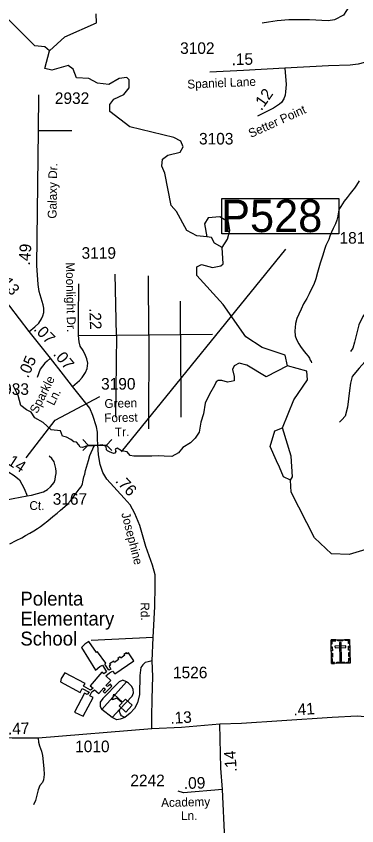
# Model space of a CAD drawing. Extents: x 2082433 to 2279600, y 546599 to 755198.
# Drawn here: x 2144102 to 2147783, y 660438 to 669186 of the extents above; entities that cross this region are included whole.
import ezdxf

# ---------------------------------------------------------------- set-up
doc = ezdxf.new("R2010")
doc.units = 0
for name, color, linetype in [('Exist Cultural Cemetery CELL', 7, 'Continuous'), ('Exist Cultural Educational Facility Elementary CELL', 7, 'Continuous'), ('Exist Cultural Educational Facility Elementary Footprint', 7, 'Continuous'), ('Exist Cultural Educational Facility Elementary Label', 7, 'Continuous'), ('Exist Hydrographic Creek Single Shore', 7, 'Continuous'), ('Exist Hydrographic Lake Shore', 7, 'Continuous'), ('Exist Hydrographic Misc Water Feature', 7, 'Continuous'), ('Exist Road Non-System Type 51', 7, 'Continuous'), ('Exist Road Secondary Mileage Hundredths English Label', 7, 'Continuous'), ('Exist Road Secondary Structure Pipe CELL', 7, 'Continuous'), ('Exist Road Secondary Structure Pipe Number Label', 7, 'Continuous'), ('Exist Road Secondary Type 51 Attributed', 7, 'Continuous'), ('Exist Road Secondary Type 51 Label', 7, 'Continuous'), ('Exist Road Secondary Type 51 Number Label', 7, 'Continuous')]:
    doc.layers.add(name, color=color, linetype=linetype)

msp = doc.modelspace()

# ---------------------------------------------------------------- linework, layer by layer
at = {"layer": 'Exist Cultural Cemetery CELL'}
for points in [[(2147504.2, 662446.3), (2147703.2, 662451), (2147709.2, 662196.4), (2147510.2, 662191.7)], [(2147505.2, 662403), (2147516.6, 662403.2), (2147515.8, 662435.4), (2147556.3, 662436.4), (2147556.1, 662447.5), (2147504.2, 662446.3)], [(2147578.2, 662448), (2147630, 662449.2), (2147630.3, 662437.8), (2147578.5, 662436.6)], [(2147613.9, 662419.5), (2147595.2, 662419.1), (2147600, 662216.4), (2147618.7, 662216.8)], [(2147704.3, 662407.6), (2147693, 662407.4), (2147692.2, 662439.5), (2147651.7, 662438.6), (2147651.4, 662449.7), (2147703.3, 662450.9)], [(2147506.9, 662328.8), (2147505.9, 662372.1), (2147517.3, 662372.4), (2147518.3, 662329.1)], [(2147546.6, 662379.2), (2147547, 662360.5), (2147664.8, 662363.3), (2147664.3, 662382)], [(2147694.6, 662334.3), (2147693.6, 662377.6), (2147705, 662377.9), (2147706, 662334.6)], [(2147696.2, 662268.4), (2147695.1, 662311.7), (2147706.5, 662312), (2147707.6, 662268.7)], [(2147508.5, 662261.6), (2147507.5, 662304.9), (2147518.9, 662305.2), (2147519.9, 662261.9)], [(2147543.3, 662192.5), (2147543, 662204), (2147521, 662203.5), (2147520.1, 662243.9), (2147508.9, 662243.6), (2147510.2, 662191.7)], [(2147676.1, 662195.6), (2147675.9, 662207.1), (2147697.8, 662207.6), (2147696.9, 662248), (2147708, 662248.3), (2147709.2, 662196.4)], [(2147567.4, 662204.5), (2147652.2, 662206.5), (2147652.5, 662195.2), (2147567.7, 662193.1)]]:
    msp.add_lwpolyline(points, close=True, dxfattribs=at)
at = {"layer": 'Exist Cultural Educational Facility Elementary CELL'}
msp.add_lwpolyline([(2145286.8, 661666.7), (2145214.8, 661733.1), (2145246, 661766.9), (2145190.8, 661817.8), (2145141, 661799.6), (2145158, 661861.1), (2145252.5, 661774), (2145283.7, 661807.8), (2145355.7, 661741.5)], close=True, dxfattribs=at)
at = {"layer": 'Exist Cultural Educational Facility Elementary Footprint'}
msp.add_lwpolyline([(2144840.1, 661872.2), (2144730.4, 661667.8), (2144824.9, 661622.4), (2144932.7, 661823), (2144896.8, 661843.8), (2144917.6, 661885.4), (2144947.9, 661908.1), (2144995.1, 661866.5), (2145050, 661928.9), (2145065.1, 661919.5), (2145053.7, 661900.6), (2145040.5, 661889.2), (2145061.3, 661870.3), (2145137, 661947.9), (2145119.9, 661968.7), (2145101, 661951.7), (2145080.2, 661944.1), (2145072.7, 661957.3), (2145125.6, 662006.5), (2145068.9, 662059.5), (2145108.6, 662091.7), (2145142.6, 662108.7), (2145167.2, 662080.3), (2145372.4, 662222.3), (2145315.7, 662305.5), (2145302.4, 662298), (2145294.9, 662307.4), (2145266.5, 662290.4), (2145275.9, 662280.9), (2145234.3, 662250.7), (2145226.8, 662263.9), (2145200.3, 662245), (2145207.9, 662233.6), (2145164.4, 662203.4), (2145156.8, 662216.6), (2145109.5, 662188.2), (2145120.9, 662173.1), (2145105.8, 662161.7), (2145124.7, 662129.5), (2145102, 662118.2), (2145058.5, 662186.3), (2145069.8, 662193.9), (2144980.9, 662316.9), (2144969.6, 662311.2), (2144888.3, 662428.6), (2144844.8, 662400.2), (2144807, 662366.1), (2144960.1, 662120.1), (2145005.5, 662159.8), (2145033.9, 662175), (2145079.3, 662101.2), (2145049, 662078.5), (2145026.3, 662097.4), (2144899.6, 661951.7), (2144933.7, 661927.1), (2144905.3, 661904.3), (2144827.8, 661946), (2144846.7, 661974.4), (2144629.2, 662089.8), (2144589.5, 662031.1), (2144581.9, 661993.3), (2144791.8, 661879.7), (2144816.4, 661923.3), (2144892.1, 661883.5), (2144869.4, 661857)], close=True, dxfattribs=at)
at = {"layer": 'Exist Hydrographic Creek Single Shore'}
for points in [[(2144461.7, 668811.8), (2144411.6, 668854.9), (2144303.8, 668867.5), (2143993.8, 669175.6), (2143668.8, 669224.8)], [(2144461.7, 668811.8), (2144627.8, 668962.5), (2144968.8, 669113.1), (2144967.8, 669211.5)], [(2146161.8, 666802.4), (2146053.7, 666811.2), (2145944.8, 666869.1), (2145835.7, 667074.7), (2145776.7, 667141.5), (2145708.8, 667490.6), (2145674.8, 667566.8), (2145682.8, 667642.1), (2145740.8, 667683.5), (2145874.7, 667716.9), (2145907.7, 667775.2), (2145882.7, 667834.8), (2145806.9, 667875.7), (2145331.7, 667990.3), (2145114.8, 668155.6), (2145113.8, 668231), (2145155.8, 668289.2), (2145263.9, 668339.5), (2145321.7, 668413.7), (2145324.5, 668497.7), (2145298, 668524.2), (2145215.3, 668514.3), (2145104.8, 668447.7), (2144979.9, 668463.3), (2144887.8, 668511.2), (2144754.7, 668520.4), (2144715.9, 668613.5), (2144662.9, 668653.5), (2144487.8, 668601.3), (2144412.7, 668619.2), (2144461.7, 668811.8)], [(2147033.6, 665406.9), (2147008.6, 665522.2), (2146758.7, 665606), (2146582.7, 665721.2), (2146339.8, 666070.5), (2146054.7, 666384.7), (2146054.7, 666476.5), (2146104.8, 666501.8), (2146221.6, 666469.9), (2146312.7, 666487.6), (2146337.7, 666510.1), (2146328.7, 666687.5)], [(2147033.6, 665406.9), (2146801.7, 665290.3), (2146595, 665417.1), (2146511.5, 665437.2), (2146456.8, 665408.4), (2146440.9, 665369.5), (2146456.8, 665294.7), (2146456.8, 665247.1), (2146425.1, 665238.5), (2146384.8, 665231.3), (2146325.7, 665250), (2146285.4, 665250), (2146262.4, 665234.2), (2146246.5, 665195.3), (2146190.4, 665101.7), (2146144.3, 665005.2), (2146127, 664890), (2146096.8, 664800.7), (2146079.5, 664689.8), (2146036.3, 664627.9), (2145984.4, 664576.1), (2145902.3, 664524.2), (2145854.8, 664468.1), (2145782.8, 664429.2), (2145699.3, 664432.1), (2145641.7, 664436.4), (2145568.3, 664432.1), (2145418.5, 664432.1), (2145373.9, 664433.5), (2145335, 664440.7), (2145300.4, 664479.6), (2145239.9, 664488.2), (2145192.4, 664519.9), (2145172.2, 664508.4), (2145178.6, 664481.7), (2145169.4, 664465.2), (2145152.6, 664459.6), (2145109.7, 664477.8), (2145088.7, 664488.2), (2145077.2, 664501.2), (2145074.3, 664535.8), (2145030.3, 664555.8), (2144951.1, 664545.4), (2144857.5, 664540), (2144817, 664524.6), (2144794.9, 664528.5), (2144780.6, 664555.8), (2144754.6, 664584.5), (2144723.4, 664585.8), (2144690.9, 664613.1), (2144644, 664639.1), (2144602.4, 664649.5), (2144582.2, 664705.9), (2144480.6, 664716.6), (2144392.3, 664796.8), (2144302.5, 664845.4), (2144265, 664907.3), (2144214.6, 664931.8), (2144152.9, 664979.9), (2144123.9, 665086.7), (2144072.2, 665188)], [(2146978.7, 664738.8), (2147102.7, 665041.4), (2147250.8, 665258.1), (2147242.8, 665350.2), (2147033.6, 665406.9)], [(2144034.4, 663484.7), (2144102.1, 663521.1), (2144162, 663551.3), (2144201.7, 663573.3), (2144247.7, 663599.6), (2144291.6, 663625.8), (2144333.8, 663651.9), (2144365.2, 663671.9), (2144397.4, 663696.2), (2144444.9, 663734.4), (2144499.1, 663778.6), (2144543, 663815), (2144580.5, 663846.9), (2144626.2, 663887.1), (2144658.2, 663915.1), (2144688.1, 663949.1), (2144719.7, 663991.4), (2144749.9, 664031.4), (2144783.7, 664073.8), (2144803.2, 664101.7), (2144819.2, 664131.7), (2144822.9, 664153.8), (2144827.2, 664173.9), (2144834.7, 664210), (2144842.9, 664238), (2144852.6, 664275.9), (2144882.1, 664386.2), (2144897.9, 664438.2), (2144944.9, 664545)], [(2149019.1, 664474.6), (2149000, 664446.7), (2148964, 664298.5), (2148912.5, 664131.1), (2148788.1, 663968), (2148698, 663877.8), (2148565.6, 663781.4), (2148374.7, 663647.6), (2148058.7, 663476.9), (2147700.6, 663369.3), (2147509.7, 663376.5), (2147325.6, 663550.9), (2147073.6, 664041.4), (2147064.6, 664172.9)]]:
    msp.add_lwpolyline(points, dxfattribs=at)
at = {"layer": 'Exist Hydrographic Lake Shore'}
for points in [[(2146394.7, 666961.7), (2146302.7, 667019.3), (2146177.8, 667008.7), (2146135.7, 666944), (2146161.8, 666802.4)], [(2146328.7, 666687.5), (2146386.7, 666778.1), (2146411.7, 666869.4), (2146394.7, 666961.7)], [(2146328.7, 666687.5), (2146244.8, 666735.1), (2146211.8, 666794.9), (2146161.8, 666802.4)], [(2146913.7, 664382.6), (2146845.6, 664538.1), (2146895.6, 664704.4), (2146978.7, 664738.8)], [(2147064.6, 664172.9), (2147088.6, 664208.5), (2147071.8, 664431.9), (2146978.7, 664738.8)], [(2147064.6, 664172.9), (2146989.7, 664207.2), (2146946.7, 664313), (2146913.7, 664382.6)]]:
    msp.add_lwpolyline(points, dxfattribs=at)
at = {"layer": 'Exist Hydrographic Misc Water Feature'}
msp.add_lwpolyline([(2147806.4, 667407.6), (2147780.3, 667361.6), (2147758.6, 667327.7), (2147740.5, 667305.7), (2147710.6, 667269.2), (2147676.8, 667227.3), (2147647, 667189.2), (2147627.1, 667158.9), (2147609.3, 667130.8), (2147597.2, 667107.1), (2147589.6, 667088.8), (2147585.3, 667071.1), (2147575.9, 667026.7), (2147566, 666982.8), (2147552.1, 666942.8), (2147526.3, 666892.7), (2147508.6, 666850.8), (2147492.6, 666808.6), (2147481.1, 666774.6), (2147449.4, 666708.4), (2147435.6, 666674.5), (2147411.6, 666592.5), (2147387.8, 666516.2), (2147358.5, 666416), (2147339, 666350), (2147317.1, 666288), (2147297.4, 666246), (2147267.9, 666185.9), (2147241.6, 666135.9), (2147208, 666079.8), (2147180.1, 666019.5), (2147154.7, 665965.4), (2147134.6, 665921.4), (2147120.9, 665865.4), (2147115.3, 665821.2), (2147113.1, 665785.5), (2147115.5, 665733.2), (2147131.9, 665691.4), (2147155.7, 665647.7), (2147175.8, 665615.8), (2147202.3, 665577.7), (2147230.4, 665539.8), (2147256.4, 665512), (2147270.6, 665489.9), (2147280.4, 665468.1), (2147288.8, 665454.3), (2147292.7, 665442.4)], dxfattribs=at)
at = {"layer": 'Exist Road Non-System Type 51'}
for p, q in [((2144342.2, 667952), (2144702.7, 667952)), ((2145184.7, 665738.1), (2145172.3, 666397.7)), ((2145534.1, 665744.3), (2145530, 666381.1)), ((2145877.3, 665748.4), (2145877.3, 666108.2)), ((2144775.4, 665734.5), (2145184.7, 665738.1)), ((2145184.7, 665738.1), (2145176.4, 664853.1)), ((2145184.7, 665738.1), (2145534.1, 665744.3)), ((2145534.1, 665744.3), (2145530, 664727)), ((2145534.1, 665744.3), (2145877.3, 665748.4)), ((2145877.3, 665748.4), (2146222.7, 665750.5)), ((2145877.3, 665748.4), (2145881.5, 664855.1)), ((2145581.8, 662472.3), (2144913.6, 662439.1)), ((2145028.6, 661694.2), (2145294.3, 661994.5)), ((2145138, 661609.8), (2145222.4, 661697.4)), ((2145138, 661609.8), (2145028.6, 661694.2))]:
    msp.add_line(p, q, dxfattribs=at)
for points in [[(2148416, 666070.6), (2148395.4, 666079.9), (2148372.3, 666084.2), (2148082.4, 666058.6), (2147944.1, 666040.1), (2147891.6, 666003.3), (2147846.8, 665940.6), (2147806.2, 665849.6), (2147758.3, 665664.8), (2147740.8, 665600.4), (2147715.6, 665561.9)], [(2148416, 666070.6), (2148405, 666066.3), (2148395.4, 666058.7), (2148385.2, 666035.9), (2148317, 665596.9), (2148298.8, 665563.3), (2148270.8, 665543.7), (2148128, 665516.8), (2147933.4, 665474.4), (2147871.1, 665451.6), (2147809.8, 665382.6), (2147732.5, 665292), (2147713.9, 665221.6), (2147702.7, 665140.7), (2147683.1, 664960.1), (2147656.9, 664863.5), (2147622.3, 664823.6), (2147596.7, 664800.5)], [(2145571.4, 662220), (2145528.7, 662210.4), (2145494.3, 662201), (2145469.3, 662179.1), (2145450.6, 662147.8), (2145438.1, 662063.3), (2145435, 661856.9), (2145413.1, 661766.2), (2145378.7, 661706.7), (2145334.9, 661653.6), (2145275.5, 661609.8)], [(2145294.3, 661994.5), (2145253.7, 662010.2), (2145213, 661994.5), (2145038, 661813.1), (2145009.9, 661772.4), (2145009.9, 661747.4), (2145009.9, 661725.5), (2145028.6, 661694.2)], [(2145222.4, 661697.4), (2145353.7, 661838.1), (2145369.3, 661875.7), (2145366.2, 661910.1), (2145350.6, 661944.5), (2145316.2, 661978.9), (2145294.3, 661994.5)], [(2145275.5, 661609.8), (2145241.2, 661625.4), (2145228.7, 661644.2), (2145219.3, 661672.3), (2145222.4, 661697.4)], [(2145275.5, 661609.8), (2145225.5, 661591), (2145188, 661584.8), (2145138, 661609.8)], [(2144338.4, 661384.9), (2144344.6, 661343.3), (2144352.9, 661301.8), (2144375.8, 661243.6), (2144386.2, 661197.9), (2144400.7, 661056.7), (2144404.9, 660992.3), (2144396.6, 660936.3), (2144386.2, 660907.2), (2144359.2, 660871.9), (2144338.4, 660826.2), (2144309.3, 660711.9), (2144289.6, 660663.1)]]:
    msp.add_lwpolyline(points, dxfattribs=at)
at = {"layer": 'Exist Road Secondary Structure Pipe CELL'}
for p, q in [((2144822.9, 664613), (2144880.2, 664552.6)), ((2145135.8, 664613), (2145078.5, 664552.6)), ((2144822.9, 664492.1), (2144880.2, 664552.6)), ((2144880.2, 664552.6), (2145078.5, 664552.6)), ((2145135.8, 664492.1), (2145078.5, 664552.6))]:
    msp.add_line(p, q, dxfattribs=at)
at = {"layer": 'Exist Road Secondary Structure Pipe Number Label'}
msp.add_line((2145239.9, 664479.6), (2147014.1, 666668.5), dxfattribs=at)
msp.add_lwpolyline([(2146323.4, 667217.5), (2147589.5, 667217.5), (2147589.5, 666833.7), (2146323.4, 666833.7)], close=True, dxfattribs=at)
at = {"layer": 'Exist Road Secondary Type 51 Attributed'}
for points in [[(2148282.7, 669729.9), (2147988.3, 669728.7), (2147921.5, 669699.3), (2147853.9, 669649.5), (2147805.3, 669590.5), (2147779, 669524.7), (2147747.2, 669427.5), (2147726.8, 669353.2), (2147702.5, 669298.7), (2147673, 669248.1), (2147637.8, 669198.5), (2147540.3, 669145.2), (2147474.1, 669136.3), (2147270.1, 669145.8), (2147048.7, 669148.2), (2146921.8, 669136.7), (2146829.7, 669122.1), (2146761.3, 669109.2)], [(2149186, 669050.6), (2148942.7, 669119.1), (2148714.8, 669155.8), (2148586.8, 669157), (2148520.9, 669141.8), (2148450.3, 669111.4), (2148081.5, 668832.4), (2147920.6, 668719.7), (2147864.6, 668685), (2147798.3, 668666.6), (2147712.1, 668657.8), (2147475.6, 668649), (2147005.8, 668624.9)], [(2147005.8, 668624.9), (2146558, 668601), (2146195.6, 668582.2)], [(2147005.8, 668624.9), (2147018.9, 668449.2), (2147010.6, 668368.4), (2147008.4, 668333.8), (2146995.6, 668293.6), (2146968.2, 668254.4), (2146948.8, 668234.9), (2146882.9, 668193), (2146708.9, 668107.3)], [(2144240.9, 665779.7), (2144304.6, 665830.4), (2144347.5, 665869.4), (2144376.1, 665916.3), (2144390.4, 665948.8), (2144400.8, 665985.2), (2144399.4, 666029.9), (2144393, 666067.1), (2144373.5, 666138.7), (2144351.4, 666210.2), (2144342.5, 666261.5), (2144338.2, 666286.6), (2144325.4, 666493.7), (2144342.2, 667952), (2144347.6, 668337.1)], [(2144240.9, 665779.7), (2144035, 666054.4), (2143954.7, 666145.2), (2143861.1, 666257), (2143770.2, 666362.3)], [(2144710.4, 665186.6), (2144787.7, 665248), (2144814.4, 665281.9), (2144852.3, 665335.5), (2144867.9, 665379), (2144875.3, 665438.2), (2144865.7, 665482.8), (2144852.3, 665520.8), (2144825.5, 665575.4), (2144793.2, 665622.3), (2144781, 665667.6), (2144775.4, 665734.5), (2144774.3, 665913.1), (2144778.5, 666296)], [(2144471.1, 665489.7), (2144240.9, 665779.7)], [(2144471.1, 665489.7), (2144436, 665457.2), (2144412.5, 665436.3), (2144361.8, 665371.3), (2144329.3, 665281.6)], [(2144710.4, 665186.6), (2144614.1, 665310.2), (2144471.1, 665489.7)], [(2145566.2, 661486.4), (2145566.2, 661613.9), (2145570.2, 661809), (2145579.5, 662053.1), (2145571.4, 662220), (2145581.8, 662472.3), (2145600, 662807.8), (2145602.6, 663031.5), (2145602.6, 663151.2), (2145574, 663252.6), (2145503.7, 663455.5), (2145438.7, 663684.4), (2145384.1, 663811.9), (2145332.1, 663905.5), (2145267, 663978.4), (2145081, 664183.9), (2145038.1, 664256.7), (2145009.5, 664342.5), (2144991.3, 664446.6), (2144984.8, 664553.2), (2144980.9, 664620.9), (2144980.9, 664689.8), (2144970.5, 664749.6), (2144931.5, 664873.2), (2144896.4, 664951.2), (2144710.4, 665186.6)], [(2144219, 664003.5), (2144266.6, 664009.6), (2144396.8, 664046.5), (2144439.1, 664070.7), (2144473.8, 664101.7), (2144513.1, 664146.2), (2144523, 664181.1), (2144528.2, 664212.6), (2144533.5, 664243.6), (2144533.5, 664267.8), (2144530.4, 664298.7), (2144513.1, 664371.9), (2144488.2, 664406.7), (2144457.2, 664432.3)], [(2143613.2, 664274.1), (2143925.4, 664284.5), (2144010.2, 664267.9), (2144080.5, 664222.4), (2144136.3, 664174.9), (2144188, 664083.9), (2144219, 664003.5)], [(2143617.3, 663639.7), (2143675.2, 663641.4), (2143720.7, 663651.7), (2143782.8, 663693.1), (2143818.5, 663733.2), (2143834.3, 663760.4), (2143882.7, 663847.2), (2143947.2, 663931), (2143996.3, 663959.7), (2144068, 663976.3), (2144144.3, 663989.2), (2144219, 664003.5)], [(2148434.8, 661487.3), (2148247.5, 661562.6), (2148005.9, 661606.4), (2147786, 661623.1), (2147515.5, 661607.2), (2146971.2, 661572.2), (2146536.8, 661543.5), (2146301.1, 661534.6)], [(2146301.1, 661534.6), (2145886.7, 661500.5), (2145566.2, 661486.4)], [(2146329.7, 660830), (2146314.1, 661061.4), (2146301.1, 661534.6)], [(2145566.2, 661486.4), (2144338.4, 661384.9), (2144059.7, 661384), (2143525.1, 661408.6), (2143135, 661430.5)], [(2145398.8, 657922.2), (2145597.7, 658310.3), (2146045.8, 659136.4), (2146191.9, 659377.7), (2146306.3, 659594.8), (2146345.3, 659735.2), (2146371.3, 660044.7), (2146358.3, 660290.4), (2146329.7, 660830)], [(2146329.7, 660830), (2145911.1, 660793.5), (2145853.9, 660811.7)]]:
    msp.add_lwpolyline(points, dxfattribs=at)
at = {"layer": 'Exist Road Secondary Type 51 Number Label'}
msp.add_lwpolyline([(2144210.3, 664412.7), (2144524.4, 664820.4), (2145007.6, 665077.1)], dxfattribs=at)

# ---------------------------------------------------------------- texts
at = {"layer": 'Exist Cultural Educational Facility Elementary Label'}
for s, p in [('Polenta', (2144147.1, 662817.4)), ('Elementary', (2144147.1, 662601.8)), ('School', (2144147.1, 662386.1))]:
    msp.add_text(s, height=150, dxfattribs=at).set_placement(p)
at = {"layer": 'Exist Road Secondary Mileage Hundredths English Label'}
for s, rotation, p in [('.15', 1.489, (2146430.4, 668656.1)), ('.12', 54.98313, (2146752.2, 668157.8)), ('.49', 85.44964, (2144249.1, 666490.5)), ('.13', 309.72612, (2143906.4, 666337.5)), ('.22', 272.12006, (2144891.9, 666030.3)), ('.07', 314.23731, (2144283.9, 665797.6)), ('.07', 309.53872, (2144495.2, 665532)), ('.05', 66.37768, (2144230.4, 665269.5)), ('.14', 327.09476, (2143960.2, 664374.8)), ('.76', 312.59405, (2145167.4, 664159.7)), ('.41', 3.68314, (2147099.9, 661629.8)), ('.13', 3.34088, (2145770.4, 661539.5)), ('.47', 1.52561, (2144013.7, 661424.1)), ('.14', 93.95682, (2146486.4, 661022.8)), ('.09', 1.12771, (2145914.6, 660836.8))]:
    msp.add_text(s, height=125, rotation=rotation, dxfattribs=at).set_placement(p)
at = {"layer": 'Exist Road Secondary Structure Pipe Number Label'}
msp.add_text('P528', height=350, dxfattribs=at).set_placement((2146316.3, 666853.4))
at = {"layer": 'Exist Road Secondary Type 51 Label'}
for s, rotation, p in [('Spaniel Lane', 2.40395, (2145952.9, 668403.3)), ('Setter Point', 24.38034, (2146638, 667869.9)), ('Galaxy Dr.', 89.12238, (2144537.4, 666997.7)), ('Moonlight Dr.', 271.08237, (2144637.5, 666526.2)), ('Sparkle', 63.09048, (2144327.7, 664885.3)), (' Ln.', 63.09048, (2144492.4, 664940.3)), ('Green', 1.40218, (2145056.9, 664952.4)), ('Forest', 1.40218, (2145054.6, 664797.3)), ('Tr.', 1.40218, (2145170.3, 664645.1)), ('Ct.', 358.80698, (2144244.1, 663851.9)), ('Josephine', 284.30637, (2145237.3, 663811.6)), ('Rd.', 271.02594, (2145445.8, 662852)), ('Academy', 1.19571, (2145668.9, 660641.1)), ('Ln.', 0.95098, (2145884.3, 660499.5))]:
    msp.add_text(s, height=95, rotation=rotation, dxfattribs=at).set_placement(p)
at = {"layer": 'Exist Road Secondary Type 51 Number Label'}
for s, p in [('3102', (2145873.3, 668778.6)), ('2932', (2144519.7, 668237.9)), ('3103', (2146077.5, 667799.8)), ('1819', (2147595.7, 666728.2)), ('3119', (2144808.6, 666565.3)), ('2933', (2143868, 665094.4)), ('3190', (2145019.2, 665151.5)), ('3167', (2144496.7, 663907.3)), ('1526', (2145796.3, 662032.4)), ('1010', (2144739, 661233.7)), ('2242', (2145335.6, 660866.1))]:
    msp.add_text(s, height=125, dxfattribs=at).set_placement(p)

doc.saveas('drawing.dxf')
